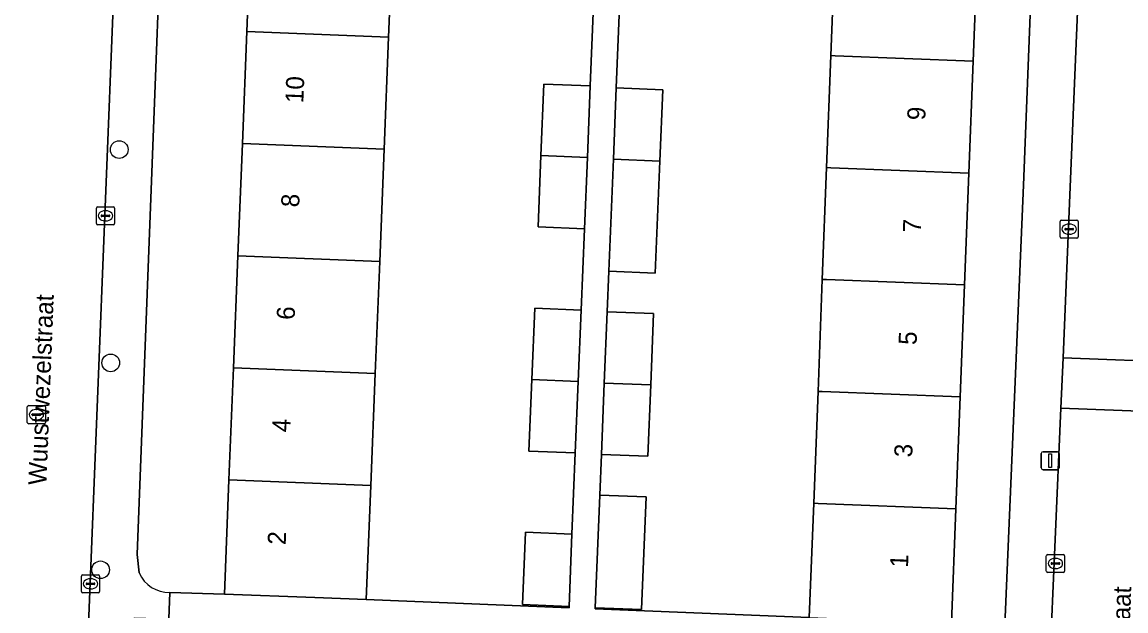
# Model space of a CAD drawing. Extents: x 160732 to 162107, y 387428 to 388479.
# Drawn here: x 161565.2 to 161626.3, y 387782.3 to 387814.9 of the extents above; entities that cross this region are included whole.
import ezdxf

# ---------------------------------------------------------------- set-up
doc = ezdxf.new("R2010")
doc.units = 0
for name, color, linetype in [('IMGEO_Boom', 7, 'Continuous'), ('IMGEO_Erf', 7, 'Continuous'), ('IMGEO_Kolk', 7, 'Continuous'), ('IMGEO_Lichtmast', 7, 'Continuous'), ('IMGEO_Openbare_ruimte_label', 7, 'Continuous'), ('IMGEO_Pand', 7, 'Continuous'), ('IMGEO_Pand_nummerreeks', 7, 'Continuous'), ('IMGEO_Rijbaan_lokaal_open', 7, 'Continuous'), ('IMGEO_Rioolput', 7, 'Continuous'), ('IMGEO_Voetpad_open', 7, 'Continuous')]:
    doc.layers.add(name, color=color, linetype=linetype)

msp = doc.modelspace()

# ---------------------------------------------------------------- linework, layer by layer
at = {"layer": 'IMGEO_Boom'}
for centre in [(161570.559, 387807.842), (161570.088, 387796.035), (161569.526, 387784.58)]:
    msp.add_circle(centre, 0.489, dxfattribs=at)
at = {"layer": 'IMGEO_Erf'}
msp.add_lwpolyline([(161621.248, 387821.925), (161622.097, 387843.718), (161619.022, 387843.838), (161618.779, 387837.523), (161618.54, 387831.328), (161618.302, 387825.132), (161618.063, 387818.936), (161617.825, 387812.74), (161617.586, 387806.545), (161617.347, 387800.349), (161617.109, 387794.153), (161616.87, 387787.958), (161616.627, 387781.642), (161619.584, 387781.516), (161620.622, 387805.873)], close=True, dxfattribs=at)
for points in [[(161573.786, 387843.639), (161571.551, 387785.427), (161571.661, 387784.408)], [(161573.36, 387783.33), (161576.383, 387783.241), (161576.635, 387789.562), (161576.882, 387795.765), (161577.13, 387801.968), (161577.377, 387808.171), (161577.624, 387814.374), (161577.872, 387820.577)], [(161585.72, 387820.265), (161585.472, 387814.062), (161585.225, 387807.859), (161584.978, 387801.656), (161584.73, 387795.453), (161584.483, 387789.25), (161584.231, 387782.928), (161595.458, 387782.478), (161595.461, 387782.548), (161592.892, 387782.653), (161593.055, 387786.658), (161595.624, 387786.553), (161595.808, 387791.05), (161593.238, 387791.154), (161593.399, 387795.108), (161593.56, 387799.063), (161596.13, 387798.958), (161596.313, 387803.455), (161593.743, 387803.559), (161593.904, 387807.514), (161594.065, 387811.469), (161596.635, 387811.364), (161596.818, 387815.861)], [(161598.261, 387815.752), (161598.078, 387811.255), (161600.647, 387811.151), (161600.486, 387807.204), (161600.234, 387801.009), (161597.664, 387801.108), (161597.573, 387798.865), (161600.143, 387798.761), (161599.982, 387794.813), (161599.821, 387790.867), (161597.252, 387790.972), (161597.16, 387788.718), (161599.729, 387788.619), (161599.475, 387782.379), (161596.906, 387782.483), (161596.903, 387782.42), (161608.761, 387781.945), (161609.004, 387788.261), (161609.243, 387794.456), (161609.481, 387800.652), (161609.72, 387806.848), (161609.959, 387813.043), (161610.197, 387819.239)]]:
    msp.add_lwpolyline(points, dxfattribs=at)
msp.add_arc((161573.314, 387785.135), 1.806, 203.74357, 271.46692, dxfattribs=at)
at = {"layer": 'IMGEO_Kolk'}
for p, q in [((161569.296, 387803.752), (161569.296, 387804.604)), ((161569.371, 387804.678), (161570.223, 387804.678)), ((161570.297, 387804.604), (161570.297, 387803.752)), ((161569.555, 387804.172), (161569.555, 387804.184)), ((161569.993, 387804.135), (161569.595, 387804.135)), ((161569.598, 387804.221), (161569.996, 387804.221)), ((161569.784, 387804.458), (161569.809, 387804.458)), ((161570.039, 387804.184), (161570.039, 387804.172)), ((161570.223, 387803.678), (161569.371, 387803.678)), ((161569.807, 387803.898), (161569.782, 387803.898)), ((161622.646, 387803.012), (161622.646, 387803.864)), ((161622.721, 387803.938), (161623.573, 387803.938)), ((161622.905, 387803.432), (161622.905, 387803.444)), ((161623.343, 387803.395), (161622.945, 387803.395)), ((161622.948, 387803.481), (161623.346, 387803.481)), ((161623.134, 387803.718), (161623.159, 387803.718)), ((161623.389, 387803.444), (161623.389, 387803.432)), ((161623.647, 387803.864), (161623.647, 387803.012)), ((161623.573, 387802.938), (161622.721, 387802.938)), ((161623.157, 387803.158), (161623.132, 387803.158)), ((161621.881, 387784.505), (161621.881, 387785.357)), ((161621.956, 387785.431), (161622.808, 387785.431)), ((161622.369, 387785.211), (161622.394, 387785.211)), ((161622.882, 387785.357), (161622.882, 387784.505)), ((161622.808, 387784.431), (161621.956, 387784.431)), ((161622.14, 387784.925), (161622.14, 387784.937)), ((161622.578, 387784.888), (161622.18, 387784.888)), ((161622.183, 387784.974), (161622.581, 387784.974)), ((161622.392, 387784.651), (161622.367, 387784.651)), ((161622.624, 387784.937), (161622.624, 387784.925)), ((161568.472, 387783.38), (161568.472, 387784.232)), ((161568.547, 387784.306), (161569.399, 387784.306)), ((161568.731, 387783.8), (161568.731, 387783.812)), ((161568.774, 387783.849), (161569.172, 387783.849)), ((161568.96, 387784.086), (161568.985, 387784.086)), ((161569.215, 387783.812), (161569.215, 387783.8)), ((161569.473, 387784.232), (161569.473, 387783.38)), ((161569.399, 387783.306), (161568.547, 387783.306)), ((161569.169, 387783.763), (161568.771, 387783.763)), ((161568.983, 387783.526), (161568.958, 387783.526))]:
    msp.add_line(p, q, dxfattribs=at)
for points in [[(161569.296, 387803.752), (161569.296, 387804.604)], [(161569.371, 387804.678), (161570.223, 387804.678)], [(161570.297, 387804.604), (161570.297, 387803.752)], [(161570.223, 387803.678), (161569.371, 387803.678)], [(161622.646, 387803.012), (161622.646, 387803.864)], [(161622.721, 387803.938), (161623.573, 387803.938)], [(161623.647, 387803.864), (161623.647, 387803.012)], [(161623.573, 387802.938), (161622.721, 387802.938)], [(161621.881, 387784.505), (161621.881, 387785.357)], [(161621.956, 387785.431), (161622.808, 387785.431)], [(161622.882, 387785.357), (161622.882, 387784.505)], [(161622.808, 387784.431), (161621.956, 387784.431)], [(161568.472, 387783.38), (161568.472, 387784.232)], [(161568.547, 387784.306), (161569.399, 387784.306)], [(161569.473, 387784.232), (161569.473, 387783.38)], [(161569.399, 387783.306), (161568.547, 387783.306)]]:
    msp.add_lwpolyline(points, dxfattribs=at)
for centre, radius, start, end in [((161569.373, 387804.602), 0.0765, 91.55205, 178.44795), ((161569.373, 387804.602), 0.0765, 91.55205, 178.44795), ((161570.221, 387804.602), 0.0765, 1.55205, 88.44795), ((161570.221, 387804.602), 0.0765, 1.55205, 88.44795), ((161569.595, 387804.181), 0.0403, 85.87752, 175.75265), ((161569.592, 387804.171), 0.0366, 178.93798, 274.71019), ((161569.996, 387804.178), 0.043, 264.86636, 352.45326), ((161570, 387804.183), 0.0386, 1.73085, 96.63898), ((161569.373, 387803.754), 0.0765, 181.55205, 268.44795), ((161569.373, 387803.754), 0.0765, 181.55205, 268.44795), ((161570.221, 387803.754), 0.0765, 271.55205, 358.44795), ((161570.221, 387803.754), 0.0765, 271.55205, 358.44795), ((161622.723, 387803.862), 0.0765, 91.55205, 178.44795), ((161622.723, 387803.862), 0.0765, 91.55205, 178.44795), ((161622.945, 387803.441), 0.0403, 85.87752, 175.75265), ((161622.942, 387803.431), 0.0366, 178.93798, 274.71019), ((161623.346, 387803.438), 0.043, 264.86636, 352.45326), ((161623.35, 387803.443), 0.0386, 1.73085, 96.63898), ((161623.571, 387803.862), 0.0765, 1.55205, 88.44795), ((161623.571, 387803.862), 0.0765, 1.55205, 88.44795), ((161622.723, 387803.014), 0.0765, 181.55205, 268.44795), ((161622.723, 387803.014), 0.0765, 181.55205, 268.44795), ((161623.571, 387803.014), 0.0765, 271.55205, 358.44795), ((161623.571, 387803.014), 0.0765, 271.55205, 358.44795), ((161621.958, 387785.355), 0.0765, 91.55205, 178.44795), ((161621.958, 387785.355), 0.0765, 91.55205, 178.44795), ((161622.806, 387785.355), 0.0765, 1.55205, 88.44795), ((161622.806, 387785.355), 0.0765, 1.55205, 88.44795), ((161621.958, 387784.507), 0.0765, 181.55205, 268.44795), ((161621.958, 387784.507), 0.0765, 181.55205, 268.44795), ((161622.18, 387784.934), 0.0403, 85.87752, 175.75265), ((161622.177, 387784.924), 0.0366, 178.93798, 274.71019), ((161622.581, 387784.931), 0.043, 264.86636, 352.45326), ((161622.585, 387784.936), 0.0386, 1.73085, 96.63898), ((161622.806, 387784.507), 0.0765, 271.55205, 358.44795), ((161622.806, 387784.507), 0.0765, 271.55205, 358.44795), ((161568.549, 387784.23), 0.0765, 91.55205, 178.44795), ((161568.549, 387784.23), 0.0765, 91.55205, 178.44795), ((161568.771, 387783.809), 0.0403, 85.87752, 175.75265), ((161568.768, 387783.799), 0.0366, 178.93798, 274.71019), ((161569.172, 387783.806), 0.043, 264.86636, 352.45326), ((161569.176, 387783.811), 0.0386, 1.73085, 96.63898), ((161569.397, 387784.23), 0.0765, 1.55205, 88.44795), ((161569.397, 387784.23), 0.0765, 1.55205, 88.44795), ((161568.549, 387783.382), 0.0765, 181.55205, 268.44795), ((161568.549, 387783.382), 0.0765, 181.55205, 268.44795), ((161569.397, 387783.382), 0.0765, 271.55205, 358.44795), ((161569.397, 387783.382), 0.0765, 271.55205, 358.44795)]:
    msp.add_arc(centre, radius, start, end, dxfattribs=at)
for centre, major_axis, ratio, start_param, end_param in [((161569.783, 387804.178), (-0.387, 0.002), 0.722429, 4.712389, 7.853982), ((161569.808, 387804.178), (-0.39, 0.002), 0.717154, 1.570796, 4.712389), ((161623.133, 387803.438), (-0.387, 0.002), 0.722429, 4.712389, 7.853982), ((161623.158, 387803.438), (-0.39, 0.002), 0.717154, 1.570796, 4.712389), ((161622.368, 387784.931), (-0.387, 0.002), 0.722429, 4.712389, 7.853982), ((161622.393, 387784.931), (-0.39, 0.002), 0.717154, 1.570796, 4.712389), ((161568.959, 387783.806), (-0.387, 0.002), 0.722429, 4.712389, 7.853982), ((161568.984, 387783.806), (-0.39, 0.002), 0.717154, 1.570796, 4.712389)]:
    msp.add_ellipse(centre, major_axis=major_axis, ratio=ratio, start_param=start_param, end_param=end_param, dxfattribs=at)
at = {"layer": 'IMGEO_Lichtmast'}
for p, q in [((161621.703, 387791.12), (161622.493, 387791.12)), ((161622.493, 387791.12), (161621.703, 387791.12)), ((161621.603, 387790.22), (161621.603, 387791.02)), ((161621.603, 387791.02), (161621.603, 387790.22)), ((161622.593, 387791.02), (161622.593, 387790.22)), ((161622.593, 387790.22), (161622.593, 387791.02)), ((161622.493, 387790.12), (161621.703, 387790.12)), ((161621.703, 387790.12), (161622.493, 387790.12))]:
    msp.add_line(p, q, dxfattribs=at)
msp.add_lwpolyline([(161622.023, 387790.995), (161622.173, 387790.995), (161622.173, 387790.245), (161622.023, 387790.245), (161622.023, 387790.995)], dxfattribs=at)
for centre, start, end in [((161621.703, 387791.02), 90, 180), ((161621.703, 387791.02), 90, 180), ((161622.493, 387791.02), 0, 90), ((161622.493, 387791.02), 360, 90), ((161621.703, 387790.22), 180, 270), ((161621.703, 387790.22), 180, 270), ((161622.493, 387790.22), 270, 0), ((161622.493, 387790.22), 270, 0)]:
    msp.add_arc(centre, 0.1, start, end, dxfattribs=at)
at = {"layer": 'IMGEO_Pand'}
for points in [[(161585.472, 387814.062), (161585.72, 387820.265), (161577.872, 387820.577), (161577.624, 387814.374)], [(161610.437, 387819.23), (161610.197, 387819.239), (161609.959, 387813.043), (161610.198, 387813.034), (161617.825, 387812.74), (161618.063, 387818.936)], [(161577.624, 387814.374), (161577.377, 387808.171), (161585.225, 387807.859), (161585.472, 387814.062)], [(161609.959, 387806.839), (161617.586, 387806.545), (161617.825, 387812.74), (161610.198, 387813.034), (161609.959, 387813.043), (161609.72, 387806.848)], [(161596.635, 387811.364), (161594.065, 387811.469), (161593.904, 387807.514), (161596.474, 387807.412)], [(161598.078, 387811.255), (161597.917, 387807.303), (161600.486, 387807.204), (161600.647, 387811.151)], [(161577.377, 387808.171), (161577.13, 387801.968), (161584.978, 387801.656), (161585.225, 387807.859)], [(161596.474, 387807.412), (161593.904, 387807.514), (161593.743, 387803.559), (161596.313, 387803.455)], [(161600.486, 387807.204), (161597.917, 387807.303), (161597.664, 387801.108), (161600.234, 387801.009)], [(161609.72, 387806.848), (161609.481, 387800.652), (161609.72, 387800.643), (161617.347, 387800.349), (161617.586, 387806.545), (161609.959, 387806.839)], [(161584.73, 387795.453), (161584.978, 387801.656), (161577.13, 387801.968), (161576.882, 387795.765)], [(161609.481, 387794.447), (161617.109, 387794.153), (161617.347, 387800.349), (161609.72, 387800.643), (161609.481, 387800.652), (161609.243, 387794.456)], [(161596.13, 387798.958), (161593.56, 387799.063), (161593.399, 387795.108), (161595.969, 387795.006)], [(161597.573, 387798.865), (161597.412, 387794.912), (161599.982, 387794.813), (161600.143, 387798.761)], [(161576.882, 387795.765), (161576.635, 387789.562), (161584.483, 387789.25), (161584.73, 387795.453)], [(161595.969, 387795.006), (161593.399, 387795.108), (161593.238, 387791.154), (161595.808, 387791.05)], [(161599.982, 387794.813), (161597.412, 387794.912), (161597.252, 387790.972), (161599.821, 387790.867)], [(161609.242, 387788.252), (161616.87, 387787.958), (161617.109, 387794.153), (161609.481, 387794.447), (161609.243, 387794.456), (161609.004, 387788.261)], [(161576.635, 387789.562), (161576.383, 387783.241), (161581.38, 387783.042), (161584.231, 387782.928), (161584.483, 387789.25)], [(161599.729, 387788.619), (161597.16, 387788.718), (161596.906, 387782.483), (161599.475, 387782.379)], [(161609.004, 387788.261), (161608.761, 387781.945), (161611.631, 387781.834), (161616.627, 387781.642), (161616.87, 387787.958), (161609.242, 387788.252)], [(161595.624, 387786.553), (161593.055, 387786.658), (161592.892, 387782.653), (161595.461, 387782.548)]]:
    msp.add_lwpolyline(points, close=True, dxfattribs=at)
at = {"layer": 'IMGEO_Rijbaan_lokaal_open'}
for points in [[(161563.808, 387828.271), (161561.429, 387768.304), (161561.103, 387759.123), (161567.896, 387758.971), (161568.179, 387765.857), (161568.218, 387766.815), (161568.877, 387782.009), (161571.185, 387839.783)], [(161701.753, 387815.402), (161698.082, 387815.559), (161680.159, 387816.321), (161680.069, 387816.316), (161661.713, 387817.065), (161661.609, 387817.084), (161630.558, 387818.318), (161623.734, 387818.589), (161623.199, 387805.772), (161622.804, 387796.319), (161629.587, 387796.053), (161629.955, 387805.49)]]:
    msp.add_lwpolyline(points, dxfattribs=at)
for points in [[(161622.688, 387793.532), (161629.479, 387793.265), (161629.587, 387796.053), (161622.804, 387796.319)], [(161621.047, 387756.33), (161627.988, 387756.068), (161628.364, 387765.353), (161629.479, 387793.265), (161622.688, 387793.532), (161621.427, 387764.443), (161621.192, 387759.429)]]:
    msp.add_lwpolyline(points, close=True, dxfattribs=at)
at = {"layer": 'IMGEO_Rioolput'}
for p, q in [((161565.473, 387792.741), (161565.473, 387793.593)), ((161565.548, 387793.667), (161566.4, 387793.667)), ((161566.474, 387793.593), (161566.474, 387792.741)), ((161565.732, 387793.161), (161565.732, 387793.173)), ((161566.17, 387793.124), (161565.772, 387793.124)), ((161565.775, 387793.21), (161566.173, 387793.21)), ((161565.961, 387793.447), (161565.986, 387793.447)), ((161566.216, 387793.173), (161566.216, 387793.161)), ((161566.4, 387792.667), (161565.548, 387792.667)), ((161565.984, 387792.887), (161565.959, 387792.887))]:
    msp.add_line(p, q, dxfattribs=at)
for points in [[(161565.473, 387792.741), (161565.473, 387793.593)], [(161565.548, 387793.667), (161566.4, 387793.667)], [(161566.474, 387793.593), (161566.474, 387792.741)], [(161566.4, 387792.667), (161565.548, 387792.667)]]:
    msp.add_lwpolyline(points, dxfattribs=at)
for centre, radius, start, end in [((161565.55, 387793.591), 0.0765, 91.55205, 178.44795), ((161565.55, 387793.591), 0.0765, 91.55205, 178.44795), ((161566.398, 387793.591), 0.0765, 1.55205, 88.44795), ((161566.398, 387793.591), 0.0765, 1.55205, 88.44795), ((161565.772, 387793.17), 0.0403, 85.87752, 175.75265), ((161565.769, 387793.16), 0.0366, 178.93798, 274.71019), ((161566.173, 387793.167), 0.043, 264.86636, 352.45326), ((161566.177, 387793.172), 0.0386, 1.73085, 96.63898), ((161565.55, 387792.743), 0.0765, 181.55205, 268.44795), ((161565.55, 387792.743), 0.0765, 181.55205, 268.44795), ((161566.398, 387792.743), 0.0765, 271.55205, 358.44795), ((161566.398, 387792.743), 0.0765, 271.55205, 358.44795)]:
    msp.add_arc(centre, radius, start, end, dxfattribs=at)
for centre, major_axis, ratio, start_param, end_param in [((161565.96, 387793.167), (-0.387, 0.002), 0.722429, 4.712389, 7.853982), ((161565.985, 387793.167), (-0.39, 0.002), 0.717154, 1.570796, 4.712389)]:
    msp.add_ellipse(centre, major_axis=major_axis, ratio=ratio, start_param=start_param, end_param=end_param, dxfattribs=at)
at = {"layer": 'IMGEO_Voetpad_open'}
for points in [[(161622.951, 387865.073), (161622.861, 387863.83), (161622.489, 387855.028), (161622.263, 387848.044), (161622.153, 387845.155), (161622.097, 387843.718), (161621.248, 387821.925), (161620.622, 387805.873), (161619.584, 387781.516), (161619.519, 387779.992), (161618.751, 387761.954), (161618.633, 387759.046)], [(161571.407, 387845.365), (161571.267, 387842.514), (161571.203, 387840.282), (161571.185, 387839.783), (161568.877, 387782.009), (161568.218, 387766.815), (161568.179, 387765.857), (161567.896, 387758.971), (161567.873, 387757.9), (161573.425, 387757.739)], [(161571.661, 387784.408), (161571.551, 387785.427), (161573.786, 387843.639)], [(161615.406, 387756.031), (161620.947, 387755.335), (161621.047, 387756.33), (161621.192, 387759.429), (161621.427, 387764.443), (161622.688, 387793.532), (161622.804, 387796.319), (161623.199, 387805.772), (161623.734, 387818.589)], [(161596.818, 387815.861), (161596.635, 387811.364), (161596.474, 387807.412), (161596.313, 387803.455), (161596.13, 387798.958), (161595.969, 387795.006), (161595.808, 387791.05), (161595.624, 387786.553), (161595.461, 387782.548), (161595.458, 387782.478), (161584.231, 387782.928), (161581.38, 387783.042), (161576.383, 387783.241), (161573.36, 387783.33), (161573.306, 387781.863)], [(161608.761, 387781.945), (161596.903, 387782.42), (161596.906, 387782.483), (161597.16, 387788.718), (161597.252, 387790.972), (161597.412, 387794.912), (161597.573, 387798.865), (161597.664, 387801.108), (161597.917, 387807.303), (161598.078, 387811.255), (161598.261, 387815.752)], [(161570.506, 387760.967), (161570.766, 387765.71), (161571.403, 387781.924), (161573.306, 387781.863), (161573.36, 387783.33)]]:
    msp.add_lwpolyline(points, dxfattribs=at)
msp.add_arc((161573.314, 387785.135), 1.806, 203.74357, 271.46692, dxfattribs=at)

# ---------------------------------------------------------------- texts
at = {"layer": 'IMGEO_Openbare_ruimte_label'}
for s, p in [('Wuustwezelstraat', (161566.526, 387789.257)), ('Wilrijkstraat', (161626.316, 387776.729))]:
    msp.add_text(s, height=1, rotation=87.76436, dxfattribs=at).set_placement(p)
at = {"layer": 'IMGEO_Pand_nummerreeks'}
for s, rotation, p in [('10', 87.71656, (161580.749, 387810.4)), ('9', 87.79478, (161615.176, 387809.452)), ('8', 87.71656, (161580.519, 387804.634)), ('7', 87.79478, (161614.936, 387803.232)), ('6', 87.71656, (161580.27, 387798.403)), ('5', 87.79478, (161614.697, 387797.013)), ('4', 87.71656, (161580.022, 387792.176)), ('3', 87.79478, (161614.457, 387790.793)), ('2', 87.71656, (161579.774, 387785.947)), ('1', 87.79478, (161614.222, 387784.687))]:
    msp.add_text(s, height=1, rotation=rotation, dxfattribs=at).set_placement(p)

doc.saveas('drawing.dxf')
